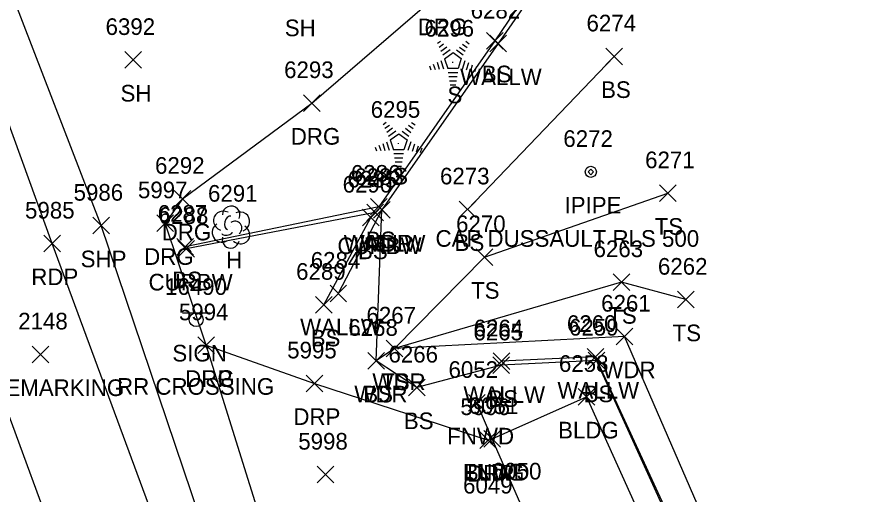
# Model space of a CAD drawing. Extents: x 1769141 to 1770817, y 735471 to 742405.
# Drawn here: x 1770316.5 to 1770418.6, y 740501.5 to 740558.9 of the extents above; entities that cross this region are included whole.
import ezdxf

# ---------------------------------------------------------------- set-up
doc = ezdxf.new("R2010")
doc.units = 0
for name, color, linetype in [('L_A', 7, 'Continuous'), ('L_I', 7, 'Continuous'), ('L_TIC', 7, 'Continuous'), ('LAWA', 7, 'Continuous'), ('LBC', 7, 'Continuous'), ('LELB', 7, 'Continuous'), ('LFNC', 7, 'Continuous'), ('LTC', 7, 'Continuous'), ('LTD', 7, 'Continuous'), ('LW', 7, 'Continuous'), ('M_A', 7, 'Continuous'), ('M_C', 7, 'Continuous'), ('M_I', 7, 'Continuous'), ('MPIP', 7, 'Continuous'), ('P_A', 7, 'Continuous'), ('P_I', 7, 'Continuous'), ('P_TIC', 7, 'Continuous'), ('PET', 7, 'Continuous'), ('PRC', 7, 'Continuous'), ('PSP', 7, 'Continuous'), ('R_A', 7, 'Continuous'), ('R_I', 7, 'Continuous'), ('R_TIC', 7, 'Continuous'), ('RC', 7, 'Continuous'), ('RDG', 7, 'Continuous'), ('RDP', 7, 'Continuous'), ('S_A', 7, 'Continuous'), ('S_C', 7, 'Continuous'), ('S_I', 7, 'Continuous'), ('S_TIC', 7, 'Continuous'), ('SSGN', 7, 'Continuous')]:
    doc.layers.add(name, color=color, linetype=linetype)

msp = doc.modelspace()

# ---------------------------------------------------------------- linework, layer by layer
at = {"layer": 'L_TIC'}
for points in [[(1770372.83, 740555.07), (1770374.83, 740557.07)], [(1770374.83, 740555.07), (1770372.83, 740557.07)], [(1770373.24, 740554.73), (1770375.24, 740556.73)], [(1770375.24, 740554.73), (1770373.24, 740556.73)], [(1770329.4, 740552.76), (1770331.4, 740554.76)], [(1770331.4, 740552.76), (1770329.4, 740554.76)], [(1770387.15, 740553.19), (1770389.15, 740555.19)], [(1770389.15, 740553.19), (1770387.15, 740555.19)], [(1770393.62, 740536.75), (1770395.62, 740538.75)], [(1770395.62, 740536.75), (1770393.62, 740538.75)], [(1770358.91, 740535.13), (1770360.91, 740537.13)], [(1770360.91, 740535.13), (1770358.91, 740537.13)], [(1770359.27, 740534.74), (1770361.27, 740536.74)], [(1770361.27, 740534.74), (1770359.27, 740536.74)], [(1770359.27, 740534.74), (1770361.27, 740536.74)], [(1770361.27, 740534.74), (1770359.27, 740536.74)], [(1770369.56, 740534.81), (1770371.56, 740536.81)], [(1770371.56, 740534.81), (1770369.56, 740536.81)], [(1770357.96, 740533.82), (1770359.96, 740535.82)], [(1770359.96, 740533.82), (1770357.96, 740535.82)], [(1770335.66, 740530.32), (1770337.66, 740532.32)], [(1770337.66, 740530.32), (1770335.66, 740532.32)], [(1770371.58, 740529.07), (1770373.58, 740531.07)], [(1770373.58, 740529.07), (1770371.58, 740531.07)], [(1770388.04, 740526.07), (1770390.04, 740528.07)], [(1770390.04, 740526.07), (1770388.04, 740528.07)], [(1770354.04, 740524.68), (1770356.04, 740526.68)], [(1770356.04, 740524.68), (1770354.04, 740526.68)], [(1770395.77, 740523.96), (1770397.77, 740525.96)], [(1770397.77, 740523.96), (1770395.77, 740525.96)], [(1770352.28, 740523.35), (1770354.28, 740525.35)], [(1770354.28, 740523.35), (1770352.28, 740525.35)], [(1770388.39, 740519.52), (1770390.39, 740521.52)], [(1770390.39, 740519.52), (1770388.39, 740521.52)], [(1770360.77, 740518.09), (1770362.77, 740520.09)], [(1770362.77, 740518.09), (1770360.77, 740520.09)], [(1770360.77, 740518.09), (1770362.77, 740520.09)], [(1770362.77, 740518.09), (1770360.77, 740520.09)], [(1770384.94, 740517.08), (1770386.94, 740519.08)], [(1770386.94, 740517.08), (1770384.94, 740519.08)], [(1770385.05, 740516.64), (1770387.05, 740518.64)], [(1770387.05, 740516.64), (1770385.05, 740518.64)], [(1770358.6, 740516.61), (1770360.6, 740518.61)], [(1770360.6, 740516.61), (1770358.6, 740518.61)], [(1770358.6, 740516.61), (1770360.6, 740518.61)], [(1770360.6, 740516.61), (1770358.6, 740518.61)], [(1770373.61, 740516.07), (1770375.61, 740518.07)], [(1770375.61, 740516.07), (1770373.61, 740518.07)], [(1770373.64, 740516.55), (1770375.64, 740518.55)], [(1770375.64, 740516.55), (1770373.64, 740518.55)], [(1770363.47, 740513.4), (1770365.47, 740515.4)], [(1770365.47, 740513.4), (1770363.47, 740515.4)], [(1770370.66, 740511.56), (1770372.66, 740513.56)], [(1770372.66, 740511.56), (1770370.66, 740513.56)], [(1770383.84, 740512.28), (1770385.84, 740514.28)], [(1770385.84, 740512.28), (1770383.84, 740514.28)], [(1770372.52, 740507.22), (1770374.52, 740509.22)], [(1770374.52, 740507.22), (1770372.52, 740509.22)], [(1770372.52, 740507.22), (1770374.52, 740509.22)], [(1770374.52, 740507.22), (1770372.52, 740509.22)], [(1770352.49, 740502.94), (1770354.49, 740504.94)], [(1770354.49, 740502.94), (1770352.49, 740504.94)]]:
    msp.add_lwpolyline(points, dxfattribs=at)
at = {"layer": 'LAWA'}
msp.add_lwpolyline([(1770418.64, 740453.2), (1770389.39, 740520.52), (1770361.77, 740519.09), (1770359.6, 740517.61), (1770360.27, 740535.74)], dxfattribs=at)
at = {"layer": 'LBC'}
for points in [[(1770408.08, 740461.73), (1770396.91, 740456.65), (1770385.24, 740482.06), (1770376.95, 740500.35), (1770373.52, 740508.22), (1770384.84, 740513.28)], [(1770384.84, 740513.28), (1770408.08, 740461.73)]]:
    msp.add_lwpolyline(points, dxfattribs=at)
at = {"layer": 'LELB'}
for points in [[(1770388.46, 740577.65), (1770373.83, 740556.07), (1770359.91, 740536.13), (1770336.66, 740531.32)], [(1770370.56, 740535.81), (1770388.15, 740554.19)], [(1770396.77, 740524.96), (1770389.04, 740527.07), (1770361.77, 740519.09), (1770372.58, 740530.07), (1770394.62, 740537.75)], [(1770353.28, 740524.35), (1770358.96, 740534.82)], [(1770415.81, 740452.06), (1770386.05, 740517.64), (1770374.61, 740517.07), (1770364.47, 740514.4), (1770359.6, 740517.61)]]:
    msp.add_lwpolyline(points, dxfattribs=at)
at = {"layer": 'LFNC'}
msp.add_lwpolyline([(1770373.52, 740508.22), (1770371.66, 740512.56)], dxfattribs=at)
at = {"layer": 'LTC'}
for p, q in [((1770366.95, 740555.77), (1770367.3, 740556.02)), ((1770367.16, 740555.3), (1770367.68, 740555.68)), ((1770369.97, 740555.66), (1770370.52, 740555.26)), ((1770370.34, 740556.01), (1770370.76, 740555.7)), ((1770367.36, 740554.83), (1770368.07, 740555.35)), ((1770367.57, 740554.37), (1770368.45, 740555.01)), ((1770367.8, 740553.91), (1770368.81, 740554.65)), ((1770368.81, 740554.65), (1770369.81, 740553.92)), ((1770369.23, 740554.96), (1770370.04, 740554.37)), ((1770369.6, 740555.31), (1770370.28, 740554.82)), ((1770366.89, 740553.48), (1770367.16, 740552.64)), ((1770367.34, 740553.69), (1770367.68, 740552.68)), ((1770367.8, 740553.91), (1770368.19, 740552.72)), ((1770369.81, 740553.92), (1770369.42, 740552.72)), ((1770370.25, 740553.65), (1770369.91, 740552.61)), ((1770370.69, 740553.4), (1770370.4, 740552.52)), ((1770365.98, 740553.05), (1770366.13, 740552.58)), ((1770366.43, 740553.26), (1770366.65, 740552.61)), ((1770369.42, 740552.72), (1770368.19, 740552.72)), ((1770371.13, 740553.15), (1770370.9, 740552.42)), ((1770371.58, 740552.9), (1770371.39, 740552.33)), ((1770369.38, 740552.22), (1770368.23, 740552.22)), ((1770369.29, 740551.72), (1770368.31, 740551.72)), ((1770369.21, 740551.22), (1770368.38, 740551.22)), ((1770369.13, 740550.72), (1770368.45, 740550.72)), ((1770360.43, 740546.01), (1770360.78, 740546.27)), ((1770363.83, 740546.25), (1770364.25, 740545.95)), ((1770360.64, 740545.55), (1770361.17, 740545.93)), ((1770360.85, 740545.08), (1770361.55, 740545.59)), ((1770361.06, 740544.62), (1770361.94, 740545.26)), ((1770362.71, 740545.21), (1770363.52, 740544.62)), ((1770363.09, 740545.56), (1770363.76, 740545.06)), ((1770363.46, 740545.91), (1770364.01, 740545.51)), ((1770361.28, 740544.16), (1770362.29, 740544.9)), ((1770362.29, 740544.9), (1770363.29, 740544.17)), ((1770363.29, 740544.17), (1770362.9, 740542.97)), ((1770359.46, 740543.29), (1770359.61, 740542.83)), ((1770359.92, 740543.51), (1770360.13, 740542.86)), ((1770360.37, 740543.73), (1770360.64, 740542.89)), ((1770360.83, 740543.94), (1770361.16, 740542.92)), ((1770361.28, 740544.16), (1770361.67, 740542.97)), ((1770363.73, 740543.9), (1770363.39, 740542.86)), ((1770364.17, 740543.65), (1770363.89, 740542.77)), ((1770364.62, 740543.4), (1770364.38, 740542.67)), ((1770365.06, 740543.15), (1770364.88, 740542.58)), ((1770362.9, 740542.97), (1770361.67, 740542.97)), ((1770362.86, 740542.47), (1770361.72, 740542.47)), ((1770362.78, 740541.97), (1770361.79, 740541.97)), ((1770362.69, 740541.47), (1770361.86, 740541.47)), ((1770362.61, 740540.97), (1770361.94, 740540.97))]:
    msp.add_line(p, q, dxfattribs=at)
at = {"layer": 'LTD'}
msp.add_line((1770342.13, 740533.73), (1770342.13, 740533.73), dxfattribs=at)
msp.add_line((1770342.13, 740533.73), (1770342.13, 740533.73), dxfattribs=at)
msp.add_arc((1770342.18, 740535.16), 1.05, 335.5272, 180.9563, dxfattribs=at)
for centre, major_axis, ratio, start_param, end_param in [((1770341.34, 740534.39), (1.21, -0.51), 0.895232, 1.570796, 4.712389), ((1770341.92, 740534.19), (-0.208, -0.792), 0.645439, 3.141593, 6.283185), ((1770343.17, 740534.31), (-1.14, -0.48), 0.949671, 1.570796, 4.712389), ((1770341.05, 740533.02), (0.58, -1.04), 0.959034, 3.141593, 6.283185), ((1770342.63, 740533.56), (-0.5, 0.667), 0.989748, 3.141593, 6.283185), ((1770341.67, 740532.98), (-0.625, -0.083), 0.423636, 0, 3.141593), ((1770343.13, 740532.89), (-1.09, 0.79), 0.841452, 1.570796, 4.712389), ((1770342.13, 740532.23), (0.26, 1.06), 0.942809, 1.570796, 4.712389)]:
    msp.add_ellipse(centre, major_axis=major_axis, ratio=ratio, start_param=start_param, end_param=end_param, dxfattribs=at)
at = {"layer": 'LW'}
for points in [[(1770389.15, 740577.29), (1770374.24, 740555.73), (1770360.27, 740535.74), (1770355.04, 740525.68)], [(1770416.23, 740452.28), (1770385.94, 740518.08), (1770374.64, 740517.55)]]:
    msp.add_lwpolyline(points, dxfattribs=at)
at = {"layer": 'MPIP'}
msp.add_lwpolyline([(1770385.7, 740540.31), (1770385.36, 740540.64), (1770385.03, 740540.31), (1770385.36, 740539.97)], close=True, dxfattribs=at)
msp.add_circle((1770385.36, 740540.31), 0.667, dxfattribs=at)
at = {"layer": 'P_TIC'}
for points in [[(1770325.57, 740532.85), (1770327.57, 740534.85)], [(1770327.57, 740532.85), (1770325.57, 740534.85)], [(1770319.68, 740530.7), (1770321.68, 740532.7)], [(1770321.68, 740530.7), (1770319.68, 740532.7)]]:
    msp.add_lwpolyline(points, dxfattribs=at)
at = {"layer": 'PET'}
msp.add_lwpolyline([(1770379.16, 740373.29), (1770360.22, 740424.51), (1770338.77, 740482.71), (1770320.68, 740531.7), (1770305.06, 740574.76), (1770283.59, 740632.55), (1770262.08, 740689.36), (1770241.57, 740741.19)], dxfattribs=at)
at = {"layer": 'PRC'}
msp.add_lwpolyline([(1770366.94, 740369.74), (1770348.35, 740420.63), (1770327.06, 740479.58), (1770309.33, 740527.72), (1770293.48, 740571.26), (1770272.53, 740627.61), (1770250.4, 740686.41), (1770230.69, 740735.91)], dxfattribs=at)
at = {"layer": 'PSP'}
msp.add_lwpolyline([(1770384.34, 740374.74), (1770365.93, 740426.73), (1770363, 740434.14), (1770343.37, 740484.07), (1770326.57, 740533.85), (1770310.21, 740576.26), (1770285.85, 740639.32), (1770267.25, 740691.65), (1770245.28, 740742.42)], dxfattribs=at)
at = {"layer": 'R_TIC'}
for points in [[(1770350.84, 740547.58), (1770352.84, 740549.58)], [(1770352.84, 740547.58), (1770350.84, 740549.58)], [(1770335.34, 740536.08), (1770337.34, 740538.08)], [(1770337.34, 740536.08), (1770335.34, 740538.08)], [(1770358.46, 740534.43), (1770360.46, 740536.43)], [(1770360.46, 740534.43), (1770358.46, 740536.43)], [(1770333.24, 740533.14), (1770335.24, 740535.14)], [(1770335.24, 740533.14), (1770333.24, 740535.14)], [(1770335.78, 740530.06), (1770337.78, 740532.06)], [(1770337.78, 740530.06), (1770335.78, 740532.06)], [(1770338.16, 740518.48), (1770340.16, 740520.48)], [(1770340.16, 740518.48), (1770338.16, 740520.48)], [(1770338.16, 740518.48), (1770340.16, 740520.48)], [(1770340.16, 740518.48), (1770338.16, 740520.48)], [(1770351.16, 740513.9), (1770353.16, 740515.9)], [(1770353.16, 740513.9), (1770351.16, 740515.9)], [(1770372.02, 740507.09), (1770374.02, 740509.09)], [(1770374.02, 740507.09), (1770372.02, 740509.09)]]:
    msp.add_lwpolyline(points, dxfattribs=at)
at = {"layer": 'RC'}
msp.add_lwpolyline([(1770359.46, 740535.43), (1770336.78, 740531.06)], dxfattribs=at)
at = {"layer": 'RDG'}
for points in [[(1770336.34, 740537.08), (1770351.84, 740548.58), (1770367.09, 740561.73), (1770361.84, 740587.48), (1770352.44, 740596.17)], [(1770336.34, 740537.08), (1770334.24, 740534.14)], [(1770339.16, 740519.48), (1770334.24, 740534.14)]]:
    msp.add_lwpolyline(points, dxfattribs=at)
at = {"layer": 'RDP'}
msp.add_lwpolyline([(1770367.55, 740443.07), (1770361.07, 740458.43), (1770350.59, 740485.69), (1770349.64, 740485.93), (1770339.16, 740519.48), (1770352.16, 740514.9), (1770373.02, 740508.09)], dxfattribs=at)
at = {"layer": 'S_TIC'}
for points in [[(1770318.29, 740517.38), (1770320.29, 740519.38)], [(1770320.29, 740517.38), (1770318.29, 740519.38)]]:
    msp.add_lwpolyline(points, dxfattribs=at)
at = {"layer": 'SSGN'}
for p, q in [((1770336.33, 740523.38), (1770339.66, 740523.38)), ((1770337.97, 740522.55), (1770337.97, 740522.55))]:
    msp.add_line(p, q, dxfattribs=at)
msp.add_circle((1770337.97, 740522.55), 0.833, dxfattribs=at)

# ---------------------------------------------------------------- texts
at = {"layer": 'L_A'}
for s, p in [('SH', (1770348.61, 740556.61)), ('WALLW', (1770369.66, 740550.73)), ('BS', (1770372.27, 740551.07)), ('SH', (1770328.88, 740548.76)), ('S', (1770368.14, 740548.56)), ('BS', (1770386.59, 740549.19)), ('S', (1770361.62, 740538.81)), ('TS', (1770393.03, 740532.75)), ('BS', (1770358.35, 740531.13)), ('WALLW', (1770355.69, 740530.74)), ('WDR', (1770357.63, 740530.74)), ('BS', (1770369, 740530.81)), ('BS', (1770357.4, 740529.82)), ('H', (1770341.56, 740528.73)), ('BS', (1770335.1, 740526.32)), ('TS', (1770370.98, 740525.07)), ('TS', (1770387.45, 740522.07)), ('WALLW', (1770350.45, 740520.68)), ('TS', (1770395.18, 740519.96)), ('BS', (1770351.72, 740519.35)), ('WDR', (1770386.75, 740515.52)), ('WDR', (1770359.13, 740514.09)), ('TS', (1770360.18, 740514.09)), ('WDR', (1770356.96, 740512.61)), ('BS', (1770358.04, 740512.61)), ('WALLW', (1770370.06, 740512.55)), ('WALLW', (1770381.35, 740513.08)), ('BS', (1770384.49, 740512.64)), ('BS', (1770373.05, 740512.07)), ('BS', (1770362.91, 740509.4)), ('FNWD', (1770368.12, 740507.56)), ('BLDG', (1770381.43, 740508.28)), ('FNWD', (1770369.98, 740503.22)), ('BLDG', (1770370.11, 740503.22))]:
    msp.add_text(s, height=2, dxfattribs=at).set_placement(p)
at = {"layer": 'L_I'}
for s, p in [('6282', (1770370.93, 740558.73)), ('6392', (1770327.09, 740556.76)), ('6296', (1770365.39, 740556.56)), ('6274', (1770384.84, 740557.19)), ('6295', (1770358.93, 740546.81)), ('6271', (1770391.88, 740540.75)), ('6286', (1770356.55, 740539.13)), ('6283', (1770356.96, 740538.74)), ('6283', (1770356.96, 740538.74)), ('6273', (1770367.25, 740538.81)), ('6290', (1770355.56, 740537.82)), ('6291', (1770339.39, 740536.73)), ('6287', (1770333.35, 740534.32)), ('6270', (1770369.18, 740533.07)), ('6263', (1770385.69, 740530.07)), ('6284', (1770351.73, 740528.68)), ('6262', (1770393.42, 740527.96)), ('6289', (1770349.97, 740527.35)), ('6261', (1770386.6, 740523.52)), ('6267', (1770358.42, 740522.09)), ('6267', (1770358.42, 740522.09)), ('6260', (1770382.49, 740521.08)), ('6268', (1770356.24, 740520.61)), ('6268', (1770356.24, 740520.61)), ('6265', (1770371.26, 740520.07)), ('6264', (1770371.29, 740520.55)), ('6259', (1770382.74, 740520.64)), ('6266', (1770361.06, 740517.4)), ('6258', (1770381.53, 740516.28)), ('6052', (1770368.27, 740515.56)), ('6051', (1770370.7, 740511.22)), ('6051', (1770370.7, 740511.22)), ('5998', (1770350.23, 740506.94)), ('6050', (1770373.48, 740503.35)), ('6050', (1770373.48, 740503.35)), ('6049', (1770370.02, 740501.66))]:
    msp.add_text(s, height=2, dxfattribs=at).set_placement(p)
at = {"layer": 'LTC'}
for p in [(1770368.69, 740553.66), (1770362.18, 740543.91)]:
    msp.add_text('.', height=1.04, rotation=270, dxfattribs=at).set_placement(p)
at = {"layer": 'M_A'}
msp.add_text('IPIPE', height=2, dxfattribs=at).set_placement((1770382.2, 740535.31))
at = {"layer": 'M_C'}
msp.add_text('CAP DUSSAULT RLS 500', height=2, dxfattribs=at).set_placement((1770366.71, 740531.31))
at = {"layer": 'M_I'}
msp.add_text('6272', height=2, dxfattribs=at).set_placement((1770382.06, 740543.31))
at = {"layer": 'P_A'}
for s, p in [('SHP', (1770324.1, 740528.85)), ('RDP', (1770318.17, 740526.7))]:
    msp.add_text(s, height=2, dxfattribs=at).set_placement(p)
at = {"layer": 'P_I'}
for s, p in [('5986', (1770323.25, 740536.85)), ('5985', (1770317.42, 740534.7))]:
    msp.add_text(s, height=2, dxfattribs=at).set_placement(p)
at = {"layer": 'R_A'}
for s, p in [('DRG', (1770364.58, 740556.73)), ('DRG', (1770349.33, 740543.58)), ('DRG', (1770333.83, 740532.08)), ('CURBW', (1770354.93, 740530.43)), ('DRG', (1770331.72, 740529.14)), ('CURBW', (1770332.25, 740526.06)), ('DRG', (1770336.65, 740514.48)), ('DRP', (1770336.65, 740514.48)), ('DRP', (1770349.64, 740509.9)), ('DRP', (1770370.51, 740503.09))]:
    msp.add_text(s, height=2, dxfattribs=at).set_placement(p)
at = {"layer": 'R_I'}
for s, p in [('6293', (1770348.53, 740551.58)), ('6292', (1770333.03, 740540.08)), ('6285', (1770356.15, 740538.43)), ('5997', (1770330.98, 740537.14)), ('6288', (1770333.48, 740534.06)), ('5994', (1770335.9, 740522.48)), ('5994', (1770335.9, 740522.48)), ('5995', (1770348.9, 740517.9)), ('5996', (1770369.7, 740511.09))]:
    msp.add_text(s, height=2, dxfattribs=at).set_placement(p)
at = {"layer": 'S_A'}
for s, p in [('SIGN', (1770335.11, 740517.53)), ('PAVEMARKING', (1770309.71, 740513.38))]:
    msp.add_text(s, height=2, dxfattribs=at).set_placement(p)
at = {"layer": 'S_C'}
msp.add_text('RR CROSSING', height=2, dxfattribs=at).set_placement((1770328.47, 740513.53))
at = {"layer": 'S_I'}
for s, p in [('16490', (1770334.23, 740525.53)), ('2148', (1770316.6, 740521.38))]:
    msp.add_text(s, height=2, dxfattribs=at).set_placement(p)

doc.saveas('drawing.dxf')
